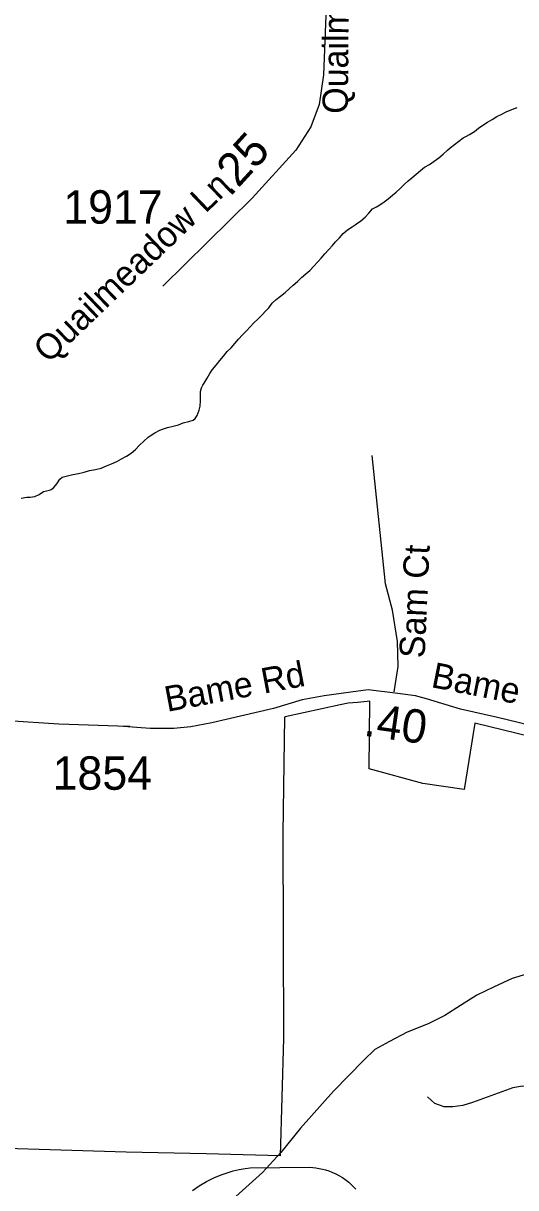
# Model space of a CAD drawing. Extents: x 1662474 to 1856135, y 779280 to 917889.
# Drawn here: x 1699328 to 1701169, y 844441 to 848796 of the extents above; entities that cross this region are included whole.
import ezdxf

# ---------------------------------------------------------------- set-up
doc = ezdxf.new("R2010")
doc.units = 0
for name, color, linetype in [('Exist Boundary Political City Limit New', 7, 'Continuous'), ('Exist Hydrographic Creek Single Shore', 7, 'Continuous'), ('Exist Hydrographic Misc Water Feature', 7, 'Continuous'), ('Exist Road Non-System Type 51', 7, 'Continuous'), ('Exist Road Non-System Type 51 Label', 7, 'Continuous'), ('Exist Road Secondary Mileage Hundredths English Label', 7, 'Continuous'), ('Exist Road Secondary Mileage Tenths English Label', 7, 'Continuous'), ('Exist Road Secondary Type 51 Attributed', 7, 'Continuous'), ('Exist Road Secondary Type 51 Label', 7, 'Continuous'), ('Exist Road Secondary Type 51 Number Label', 7, 'Continuous'), ('Map Preparation Boundary City Limit Buffer Line', 7, 'Continuous')]:
    doc.layers.add(name, color=color, linetype=linetype)

msp = doc.modelspace()

# ---------------------------------------------------------------- linework, layer by layer
at = {"layer": 'Exist Boundary Political City Limit New'}
msp.add_lwpolyline([(1701224.5, 846127.8), (1701016.4, 846178.8), (1700975.9, 845930.4), (1700821.5, 845953.3), (1700621, 846007.8), (1700623.6, 846260.1), (1700612.9, 846259.8), (1700577.6, 846256.1), (1700542.4, 846253.3), (1700513.1, 846246.6), (1700306.6, 846201.9), (1700304, 846201.3), (1700298.4, 845765.7), (1700301.4, 844999.4), (1700287.8, 844559.9), (1700011.4, 844568.4), (1699713.2, 844573.6), (1698980.1, 844596.8)], dxfattribs=at)
at = {"layer": 'Exist Hydrographic Creek Single Shore'}
for points in [[(1700568.1, 848041.3), (1700574.1, 848045), (1700590.4, 848056.5), (1700606.1, 848070.4), (1700619.2, 848085.9), (1700634, 848101.1), (1700648.4, 848109.8), (1700660.2, 848116.9), (1700676.5, 848128.2), (1700691.8, 848139.7), (1700708.2, 848152.8), (1700721.6, 848163.6), (1700736.6, 848178.3), (1700751.6, 848192.2), (1700767, 848206.6), (1700780.5, 848217.7), (1700796.2, 848231.6), (1700812.2, 848244.9), (1700828.2, 848258.1), (1700846, 848268.1), (1700864.1, 848279.9), (1700880.8, 848293), (1700898, 848305.6), (1700913.8, 848320.8), (1700924, 848329.8), (1700940.2, 848341.8), (1700956.2, 848355.2), (1700972.2, 848367.5), (1700984.1, 848373.8), (1700995.9, 848379.9), (1701014, 848391.4), (1701029.8, 848402.9), (1701046.2, 848414.5), (1701063.4, 848425.2), (1701081, 848436), (1701098.5, 848447.1), (1701114, 848454.9), (1701132.9, 848464.1), (1701153.6, 848473.6), (1701173.6, 848480.9)], [(1699319.9, 847019.6), (1699341.4, 847023.5), (1699353.8, 847023.8), (1699371.4, 847025.9), (1699387.4, 847034), (1699404.4, 847045.3), (1699426.2, 847050.3), (1699432.8, 847052.4), (1699442, 847059.2), (1699453.5, 847073.4), (1699464.5, 847090.9), (1699474, 847098.1), (1699493.6, 847103.6), (1699513.4, 847107.8), (1699535.1, 847111.9), (1699556.1, 847117.2), (1699576, 847123.2), (1699598.6, 847126.4), (1699619.6, 847132.2), (1699639.2, 847140.1), (1699658.5, 847147.6), (1699678.1, 847157.1), (1699695.8, 847166.3), (1699714.1, 847177.3), (1699731.1, 847188.1), (1699748, 847201.7), (1699762.9, 847217.8), (1699778.9, 847232.9), (1699795.2, 847247.6), (1699802.5, 847253.1), (1699820.4, 847263.9), (1699838.5, 847273.9), (1699848.5, 847278.4), (1699867.4, 847283.6), (1699888.4, 847288.6), (1699908.4, 847294.6), (1699926.4, 847302), (1699946.9, 847306.4), (1699963.4, 847311.9), (1699970.8, 847318), (1699978.1, 847329.5), (1699985.5, 847348.7), (1699990, 847364.4), (1699991.2, 847384.1), (1699990.8, 847405.9), (1699990.5, 847418.8), (1699994.1, 847431.9), (1699999.9, 847442.1), (1700004.1, 847449.5), (1700015.4, 847468.6), (1700025.4, 847485.9), (1700036.1, 847501.4), (1700049, 847517.7), (1700062.9, 847534.5), (1700076, 847550.8), (1700089.9, 847567.6), (1700104.9, 847582), (1700119.1, 847598), (1700133.2, 847614.8), (1700147.9, 847630.8), (1700162.1, 847645.8), (1700176, 847660.5), (1700190.2, 847675.2), (1700205.4, 847689.4), (1700220.4, 847704.3), (1700235.4, 847720.1), (1700246.4, 847731.9), (1700259, 847749.2), (1700273.1, 847762.6), (1700289.9, 847775.2), (1700306.5, 847788.8), (1700322.2, 847802.8), (1700337.1, 847816.6), (1700352.6, 847830.6), (1700367.6, 847845.5), (1700384.1, 847858.9), (1700399.1, 847871.2), (1700414.4, 847887.2), (1700428, 847902.4), (1700441.1, 847916.9), (1700455.5, 847933.9), (1700469.8, 847949.9), (1700483.4, 847964.9), (1700495.4, 847978.3), (1700509.6, 847993.5), (1700524.2, 848009), (1700540, 848022.9), (1700556.9, 848034.2), (1700568.1, 848041.3)]]:
    msp.add_lwpolyline(points, dxfattribs=at)
at = {"layer": 'Exist Hydrographic Misc Water Feature'}
msp.add_lwpolyline([(1701705.5, 845364.7), (1701659.3, 845350.8), (1701575, 845336.1), (1701474.7, 845305.4), (1701378.2, 845274.5), (1701249.8, 845252.5), (1701155.5, 845224.1), (1701085, 845191.1), (1701022.8, 845161.1), (1700962.3, 845122.1), (1700903.6, 845084.7), (1700841.2, 845054), (1700762.9, 845022.8), (1700696.4, 844988.1), (1700641.9, 844958), (1700601.2, 844918.5), (1700488, 844802.7), (1700364.2, 844664.1), (1700290.8, 844572.8), (1700221.8, 844497.9), (1700098.2, 844385.5)], dxfattribs=at)
at = {"layer": 'Exist Road Non-System Type 51'}
for points in [[(1700714.4, 846295.7), (1700729.4, 846389.9), (1700727, 846484.4), (1700708.1, 846601.2), (1700681.6, 846699.6), (1700632.5, 847179.4)], [(1699726.3, 846166), (1699719.6, 846166), (1699461.4, 846175.2), (1699270.9, 846186.8), (1699155.1, 846196.2), (1699049.9, 846184.6), (1698950.9, 846201.4), (1698524.9, 846229.5)], [(1701807.4, 844718.2), (1701759.2, 844708.5), (1701713, 844705.1), (1701585.9, 844711.9), (1701492.5, 844731.4), (1701454.1, 844746), (1701350.1, 844797.8), (1701314.6, 844809.2), (1701232.1, 844820.1), (1701194.4, 844820.9), (1701158.2, 844815.2), (1701007.6, 844760.1), (1700970.6, 844749.2), (1700934.2, 844743.5), (1700901.4, 844743.9), (1700866.6, 844756.1), (1700839.1, 844780.9)], [(1699960.6, 844430.6), (1699986.1, 844448.2), (1700012.6, 844463.9), (1700040.4, 844477.9), (1700068.5, 844489.7), (1700097.6, 844499.6), (1700112.6, 844503.9), (1700134.9, 844509.1), (1700157.6, 844513), (1700176.4, 844515.4), (1700397.6, 844517.5), (1700410.1, 844516.7), (1700422.2, 844515.4), (1700434.4, 844513.5), (1700446.4, 844511.2), (1700458.2, 844508.2), (1700470, 844504.4), (1700481.6, 844499.9), (1700496.6, 844492.9), (1700507.6, 844487.2), (1700521.5, 844478.9), (1700534.9, 844469.4), (1700544.4, 844461.9), (1700553.5, 844453.4), (1700562.1, 844444.8), (1700570.6, 844435.6)]]:
    msp.add_lwpolyline(points, dxfattribs=at)
at = {"layer": 'Exist Road Secondary Type 51 Attributed'}
for points in [[(1700462.3, 848921.5), (1700450.1, 848602.6), (1700434.2, 848491.5), (1700402.4, 848408.1), (1700346.8, 848320.8), (1700184, 848142.2), (1699850.4, 847812.7)], [(1701783.7, 846066), (1701426, 846120.1), (1701337.6, 846142.2), (1701100.7, 846199.1), (1700961.7, 846230.6), (1700835.4, 846269.9), (1700793.7, 846280.4), (1700727.8, 846289.7), (1700617.4, 846303.2), (1700551.9, 846294.5), (1700453.2, 846280.8), (1700371.1, 846265.4), (1700263.7, 846233.8), (1700086.8, 846192.7), (1700033.5, 846179.7), (1699955.1, 846165.3), (1699890.6, 846158.6), (1699802.4, 846158.6), (1699703.2, 846165.9)]]:
    msp.add_lwpolyline(points, dxfattribs=at)
at = {"layer": 'Map Preparation Boundary City Limit Buffer Line'}
msp.add_lwpolyline([(1701224.5, 846127.8), (1701016.4, 846178.8), (1700975.9, 845930.4), (1700821.5, 845953.3), (1700621, 846007.8), (1700623.6, 846260.1), (1700612.9, 846259.8), (1700577.6, 846256.1), (1700542.4, 846253.3), (1700513.1, 846246.6), (1700306.6, 846201.9), (1700304, 846201.3), (1700298.4, 845765.7), (1700301.4, 844999.4), (1700287.8, 844559.9), (1700011.4, 844568.4), (1699713.2, 844573.6), (1698980.1, 844596.8)], dxfattribs=at)

# ---------------------------------------------------------------- texts
at = {"layer": 'Exist Road Non-System Type 51 Label'}
msp.add_text('Sam Ct', height=95, rotation=87.4025, dxfattribs=at).set_placement((1700828.1, 846420.2))
at = {"layer": 'Exist Road Secondary Mileage Hundredths English Label'}
msp.add_text('.25', height=125, rotation=47.6514, dxfattribs=at).set_placement((1700100.2, 848143))
at = {"layer": 'Exist Road Secondary Mileage Tenths English Label'}
msp.add_text('.40', height=125, rotation=351.9694, dxfattribs=at).set_placement((1700597.3, 846132.2))
at = {"layer": 'Exist Road Secondary Type 51 Label'}
for s, rotation, p in [('Quailmeadow Ln', 89.5481, (1700541.3, 848456.9)), ('Quailmeadow Ln', 43.7694, (1699422.5, 847520.7)), ('Bame Rd', 10.6795, (1699866.2, 846220.4)), ('Bame Rd', 348.8089, (1700848.9, 846313.7))]:
    msp.add_text(s, height=95, rotation=rotation, dxfattribs=at).set_placement(p)
at = {"layer": 'Exist Road Secondary Type 51 Number Label'}
for s, p in [('1917', (1699477.7, 848046.2)), ('1854', (1699437.9, 845929.4))]:
    msp.add_text(s, height=125, dxfattribs=at).set_placement(p)

doc.saveas('drawing.dxf')
